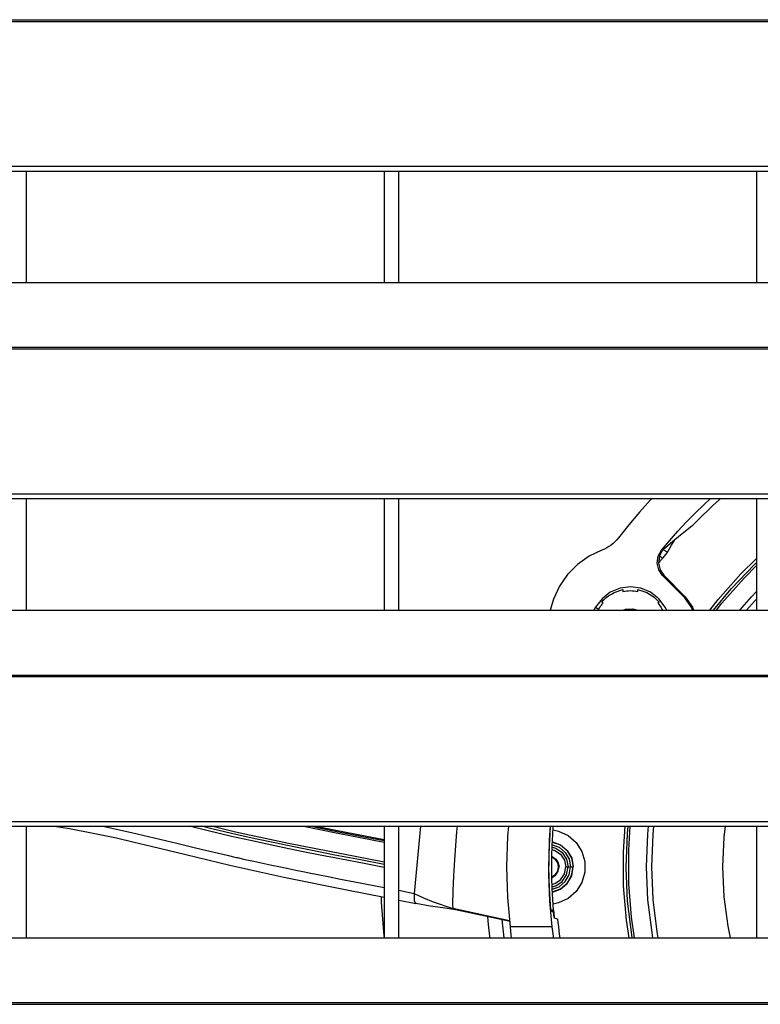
# Model space of a CAD drawing. Header units: millimetres. Extents: x 0 to 39025, y -31299 to 8400.
# Tile 276 of 373: x 6890 to 6989, y 6669 to 6801. Entities that reach past the tile are written whole.
import ezdxf

# ---------------------------------------------------------------- set-up
doc = ezdxf.new("R2010")
doc.units = ezdxf.units.MM

# ---------------------------------------------------------------- blocks, each defined once
blk = doc.blocks.new('*U53')
at = {"lineweight": 25}
for points in [[(16.21, 788.6), (16.21, 788.6), (1133.33, 788.6), (1133.33, 788.6)], [(16.21, 788.38), (16.21, 788.38), (1133.33, 788.38), (1133.33, 788.38)], [(7.21, 768.95), (7.21, 768.95), (1142.79, 768.95), (1142.79, 768.95)], [(7.21, 768.29), (7.21, 768.29), (1142.79, 768.29), (1142.79, 768.29)], [(287, 753.34), (287, 753.34), (287, 768.29), (287, 768.29)], [(335, 768.29), (335, 768.29), (335, 753.34), (335, 753.34)], [(336.99, 753.34), (336.99, 753.34), (336.99, 768.29), (336.99, 768.29)], [(385, 768.29), (385, 768.29), (385, 753.34), (385, 753.34)], [(247, 753.34), (247, 753.34), (818, 753.34), (818, 753.34)], [(16.21, 744.63), (16.21, 744.63), (1133.33, 744.63), (1133.33, 744.63)], [(16.21, 744.41), (16.21, 744.41), (1133.33, 744.41), (1133.33, 744.41)], [(7.21, 724.98), (7.21, 724.98), (1142.79, 724.98), (1142.79, 724.98)], [(7.21, 724.33), (7.21, 724.33), (1142.79, 724.33), (1142.79, 724.33)], [(287, 709.36), (287, 709.36), (287, 724.33), (287, 724.33)], [(335, 724.33), (335, 724.33), (335, 709.36), (335, 709.36)], [(336.99, 709.36), (336.99, 709.36), (336.99, 724.33), (336.99, 724.33)], [(385, 724.33), (385, 724.33), (385, 709.36), (385, 709.36)], [(371.96, 716.59), (371.96, 716.59), (371.84, 715.65), (371.84, 715.65)], [(372.39, 716.34), (372.39, 716.34), (371.96, 716.59), (371.96, 716.59)], [(373.03, 717.13), (373.03, 717.13), (372.46, 717.46), (372.46, 717.46)], [(371.84, 715.65), (371.84, 715.65), (371.86, 715.68), (371.86, 715.68)], [(375.36, 711.03), (375.36, 711.03), (372.39, 714.01), (372.39, 714.01)], [(375.43, 711.14), (375.43, 711.14), (372.57, 714.03), (372.57, 714.03)], [(363.4, 709.77), (363.4, 709.77), (363.18, 709.36), (363.18, 709.36)], [(363.4, 709.77), (363.4, 709.77), (363.83, 709.51), (363.83, 709.51)], [(247, 709.36), (247, 709.36), (818, 709.36), (818, 709.36)], [(16.21, 700.65), (16.21, 700.65), (1133.33, 700.65), (1133.33, 700.65)], [(16.21, 700.43), (16.21, 700.43), (1133.33, 700.43), (1133.33, 700.43)], [(7.21, 681), (7.21, 681), (1142.79, 681), (1142.79, 681)], [(7.21, 680.35), (7.21, 680.35), (1142.79, 680.35), (1142.79, 680.35)], [(287, 665.39), (287, 665.39), (287, 680.35), (287, 680.35)], [(335, 680.35), (335, 680.35), (335, 665.39), (335, 665.39)], [(336.99, 665.39), (336.99, 665.39), (336.99, 680.35), (336.99, 680.35)], [(339.87, 680.35), (339.87, 680.35), (339.04, 671.35), (339.04, 671.35)], [(385, 680.35), (385, 680.35), (385, 665.39), (385, 665.39)], [(358.42, 674.89), (358.42, 674.89), (358.5, 674.89), (358.5, 674.89)], [(359.72, 674.89), (359.72, 674.89), (360.03, 674.89), (360.03, 674.89)], [(360.38, 674.89), (360.38, 674.89), (360.4, 674.89), (360.4, 674.89)], [(336.99, 671.76), (336.99, 671.76), (339.04, 671.35), (339.04, 671.35)], [(336.99, 670.45), (336.99, 670.45), (339.27, 670), (339.27, 670)], [(344.2, 669.25), (344.2, 669.25), (351.92, 667.61), (351.92, 667.61)], [(351.85, 667.68), (351.85, 667.68), (344.23, 669.3), (344.23, 669.3)], [(344.23, 669.3), (344.23, 669.3), (344.29, 669.24), (344.29, 669.24)], [(357.75, 669.11), (357.75, 669.11), (357.34, 669.11), (357.34, 669.11)], [(357.77, 668.85), (357.77, 668.85), (357.72, 668.85), (357.72, 668.85)], [(351.11, 665.39), (351.11, 665.39), (350.84, 667.79), (350.84, 667.79)], [(351.85, 667.68), (351.85, 667.68), (351.86, 667.64), (351.86, 667.64)], [(357.84, 668.11), (357.84, 668.11), (357.79, 668.11), (357.79, 668.11)], [(357.53, 666.85), (357.53, 666.85), (351.95, 666.85), (351.95, 666.85)], [(247, 665.39), (247, 665.39), (818, 665.39), (818, 665.39)], [(16.21, 656.68), (16.21, 656.68), (1133.33, 656.68), (1133.33, 656.68)], [(16.21, 656.46), (16.21, 656.46), (1133.33, 656.46), (1133.33, 656.46)]]:
    blk.add_open_spline(points, degree=3, dxfattribs=at)
for points, knots in [([(370.92, 724.33), (370.92, 724.33), (370.78, 724.18), (370.78, 724.18), (370.78, 724.18), (369.29, 722.52), (369.29, 722.52), (369.29, 722.52), (367.85, 720.81), (367.85, 720.81), (367.85, 720.81), (366.47, 719.06), (366.47, 719.06)], [0, 0, 0, 0, 1, 1, 1, 2, 2, 2, 3, 3, 3, 4, 4, 4, 4]), ([(372.23, 717.39), (372.23, 717.39), (373.32, 718.68), (373.32, 718.68), (373.32, 718.68), (374.43, 719.94), (374.43, 719.94), (374.43, 719.94), (375.57, 721.17), (375.57, 721.17), (375.57, 721.17), (376.75, 722.37), (376.75, 722.37), (376.75, 722.37), (377.96, 723.54), (377.96, 723.54), (377.96, 723.54), (378.81, 724.33), (378.81, 724.33)], [0, 0, 0, 0, 1, 1, 1, 2, 2, 2, 3, 3, 3, 4, 4, 4, 5, 5, 5, 6, 6, 6, 6]), ([(380.17, 724.33), (380.17, 724.33), (379.93, 724.11), (379.93, 724.11), (379.93, 724.11), (379.19, 723.43), (379.19, 723.43), (379.19, 723.43), (378.46, 722.75), (378.46, 722.75), (378.46, 722.75), (377.74, 722.06), (377.74, 722.06), (377.74, 722.06), (377.03, 721.35), (377.03, 721.35), (377.03, 721.35), (376.33, 720.63), (376.33, 720.63)], [0, 0, 0, 0, 1, 1, 1, 2, 2, 2, 3, 3, 3, 4, 4, 4, 5, 5, 5, 6, 6, 6, 6]), ([(376.33, 720.63), (376.33, 720.63), (375.02, 719.6), (375.02, 719.6), (375.02, 719.6), (374.02, 718.79), (374.02, 718.79)], [0, 0, 0, 0, 1, 1, 1, 2, 2, 2, 2]), ([(366.47, 719.06), (366.47, 719.06), (366.25, 718.79), (366.25, 718.79), (366.25, 718.79), (366, 718.54), (366, 718.54), (366, 718.54), (365.75, 718.3), (365.75, 718.3), (365.75, 718.3), (365.47, 718.08), (365.47, 718.08), (365.47, 718.08), (365.18, 717.89), (365.18, 717.89), (365.18, 717.89), (364.89, 717.71), (364.89, 717.71), (364.89, 717.71), (364.57, 717.55), (364.57, 717.55), (364.57, 717.55), (364.24, 717.42), (364.24, 717.42)], [0, 0, 0, 0, 1, 1, 1, 2, 2, 2, 3, 3, 3, 4, 4, 4, 5, 5, 5, 6, 6, 6, 7, 7, 7, 8, 8, 8, 8]), ([(374.02, 718.79), (374.02, 718.79), (373.14, 718.05), (373.14, 718.05), (373.14, 718.05), (372.46, 717.46), (372.46, 717.46)], [0, 0, 0, 0, 1, 1, 1, 2, 2, 2, 2]), ([(373.03, 717.13), (373.03, 717.13), (373.57, 718.06), (373.57, 718.06), (373.57, 718.06), (374.02, 718.79), (374.02, 718.79)], [0, 0, 0, 0, 1, 1, 1, 2, 2, 2, 2]), ([(364.24, 717.42), (364.24, 717.42), (362.53, 716.6), (362.53, 716.6), (362.53, 716.6), (360.98, 715.5), (360.98, 715.5), (360.98, 715.5), (359.64, 714.14), (359.64, 714.14), (359.64, 714.14), (358.55, 712.58), (358.55, 712.58), (358.55, 712.58), (357.74, 710.85), (357.74, 710.85), (357.74, 710.85), (357.31, 709.36), (357.31, 709.36)], [0, 0, 0, 0, 1, 1, 1, 2, 2, 2, 3, 3, 3, 4, 4, 4, 5, 5, 5, 6, 6, 6, 6]), ([(372.39, 714.01), (372.39, 714.01), (371.87, 714.78), (371.87, 714.78), (371.87, 714.78), (371.66, 715.67), (371.66, 715.67), (371.66, 715.67), (371.79, 716.59), (371.79, 716.59), (371.79, 716.59), (372.23, 717.39), (372.23, 717.39)], [0, 0, 0, 0, 1, 1, 1, 2, 2, 2, 3, 3, 3, 4, 4, 4, 4]), ([(371.86, 715.68), (371.86, 715.68), (371.93, 715.76), (371.93, 715.76), (371.93, 715.76), (372, 715.84), (372, 715.84), (372, 715.84), (372.06, 715.93), (372.06, 715.93), (372.06, 715.93), (372.12, 716.01), (372.12, 716.01), (372.12, 716.01), (372.19, 716.09), (372.19, 716.09), (372.19, 716.09), (372.26, 716.18), (372.26, 716.18), (372.26, 716.18), (372.32, 716.26), (372.32, 716.26), (372.32, 716.26), (372.39, 716.34), (372.39, 716.34)], [0, 0, 0, 0, 1, 1, 1, 2, 2, 2, 3, 3, 3, 4, 4, 4, 5, 5, 5, 6, 6, 6, 7, 7, 7, 8, 8, 8, 8]), ([(372.42, 717.4), (372.42, 717.4), (372.31, 717.26), (372.31, 717.26), (372.31, 717.26), (372.17, 717.04), (372.17, 717.04), (372.17, 717.04), (372.05, 716.83), (372.05, 716.83), (372.05, 716.83), (371.96, 716.59), (371.96, 716.59)], [0, 0, 0, 0, 1, 1, 1, 2, 2, 2, 3, 3, 3, 4, 4, 4, 4]), ([(372.42, 717.4), (372.42, 717.4), (372.31, 717.4), (372.31, 717.4), (372.31, 717.4), (372.23, 717.39), (372.23, 717.39)], [0, 0, 0, 0, 1, 1, 1, 2, 2, 2, 2]), ([(373.03, 717.13), (373.03, 717.13), (372.96, 717.05), (372.96, 717.05), (372.96, 717.05), (372.79, 716.84), (372.79, 716.84), (372.79, 716.84), (372.6, 716.6), (372.6, 716.6), (372.6, 716.6), (372.39, 716.34), (372.39, 716.34)], [0, 0, 0, 0, 1, 1, 1, 2, 2, 2, 3, 3, 3, 4, 4, 4, 4]), ([(372.42, 717.4), (372.42, 717.4), (372.46, 717.45), (372.46, 717.45), (372.46, 717.45), (372.46, 717.46), (372.46, 717.46)], [0, 0, 0, 0, 1, 1, 1, 2, 2, 2, 2]), ([(378.73, 709.36), (378.73, 709.36), (379.86, 710.8), (379.86, 710.8), (379.86, 710.8), (382.91, 714.24), (382.91, 714.24), (382.91, 714.24), (385, 716.31), (385, 716.31)], [0, 0, 0, 0, 1, 1, 1, 2, 2, 2, 3, 3, 3, 3]), ([(371.84, 715.65), (371.84, 715.65), (372.05, 714.77), (372.05, 714.77), (372.05, 714.77), (372.57, 714.03), (372.57, 714.03)], [0, 0, 0, 0, 1, 1, 1, 2, 2, 2, 2]), ([(379.23, 709.36), (379.23, 709.36), (381.59, 712.23), (381.59, 712.23), (381.59, 712.23), (384.73, 715.5), (384.73, 715.5), (384.73, 715.5), (385, 715.77), (385, 715.77)], [0, 0, 0, 0, 1, 1, 1, 2, 2, 2, 3, 3, 3, 3]), ([(379.61, 709.36), (379.61, 709.36), (380.35, 710.3), (380.35, 710.3), (380.35, 710.3), (383.33, 713.67), (383.33, 713.67), (383.33, 713.67), (385, 715.35), (385, 715.35)], [0, 0, 0, 0, 1, 1, 1, 2, 2, 2, 3, 3, 3, 3]), ([(372.57, 714.03), (372.57, 714.03), (372.47, 714.02), (372.47, 714.02), (372.47, 714.02), (372.39, 714.01), (372.39, 714.01)], [0, 0, 0, 0, 1, 1, 1, 2, 2, 2, 2]), ([(372.96, 709.36), (372.96, 709.36), (372.75, 709.77), (372.75, 709.77), (372.75, 709.77), (371.89, 710.89), (371.89, 710.89), (371.89, 710.89), (370.77, 711.75), (370.77, 711.75), (370.77, 711.75), (369.47, 712.29), (369.47, 712.29), (369.47, 712.29), (368.07, 712.48), (368.07, 712.48), (368.07, 712.48), (366.68, 712.29), (366.68, 712.29), (366.68, 712.29), (365.37, 711.75), (365.37, 711.75), (365.37, 711.75), (364.26, 710.89), (364.26, 710.89), (364.26, 710.89), (363.4, 709.77), (363.4, 709.77)], [0, 0, 0, 0, 1, 1, 1, 2, 2, 2, 3, 3, 3, 4, 4, 4, 5, 5, 5, 6, 6, 6, 7, 7, 7, 8, 8, 8, 9, 9, 9, 9]), ([(364.22, 710.45), (364.22, 710.45), (364.51, 710.75), (364.51, 710.75), (364.51, 710.75), (364.82, 711.04), (364.82, 711.04), (364.82, 711.04), (365.15, 711.28), (365.15, 711.28), (365.15, 711.28), (365.51, 711.51), (365.51, 711.51), (365.51, 711.51), (365.88, 711.71), (365.88, 711.71), (365.88, 711.71), (366.27, 711.87), (366.27, 711.87), (366.27, 711.87), (366.66, 712.01), (366.66, 712.01), (366.66, 712.01), (367.07, 712.11), (367.07, 712.11)], [0, 0, 0, 0, 1, 1, 1, 2, 2, 2, 3, 3, 3, 4, 4, 4, 5, 5, 5, 6, 6, 6, 7, 7, 7, 8, 8, 8, 8]), ([(367.07, 712.11), (367.07, 712.11), (367.07, 711.97), (367.07, 711.97), (367.07, 711.97), (367.07, 711.87), (367.07, 711.87)], [0, 0, 0, 0, 1, 1, 1, 2, 2, 2, 2]), ([(367.07, 711.87), (367.07, 711.87), (367.32, 711.92), (367.32, 711.92), (367.32, 711.92), (367.57, 711.95), (367.57, 711.95), (367.57, 711.95), (367.82, 711.97), (367.82, 711.97), (367.82, 711.97), (368.07, 711.98), (368.07, 711.98), (368.07, 711.98), (368.32, 711.97), (368.32, 711.97), (368.32, 711.97), (368.58, 711.95), (368.58, 711.95), (368.58, 711.95), (368.82, 711.92), (368.82, 711.92), (368.82, 711.92), (369.07, 711.87), (369.07, 711.87)], [0, 0, 0, 0, 1, 1, 1, 2, 2, 2, 3, 3, 3, 4, 4, 4, 5, 5, 5, 6, 6, 6, 7, 7, 7, 8, 8, 8, 8]), ([(369.07, 712.11), (369.07, 712.11), (369.48, 712.01), (369.48, 712.01), (369.48, 712.01), (369.88, 711.87), (369.88, 711.87), (369.88, 711.87), (370.26, 711.71), (370.26, 711.71), (370.26, 711.71), (370.64, 711.51), (370.64, 711.51), (370.64, 711.51), (370.99, 711.28), (370.99, 711.28), (370.99, 711.28), (371.32, 711.04), (371.32, 711.04), (371.32, 711.04), (371.64, 710.75), (371.64, 710.75), (371.64, 710.75), (371.93, 710.45), (371.93, 710.45)], [0, 0, 0, 0, 1, 1, 1, 2, 2, 2, 3, 3, 3, 4, 4, 4, 5, 5, 5, 6, 6, 6, 7, 7, 7, 8, 8, 8, 8]), ([(369.07, 711.87), (369.07, 711.87), (369.07, 712), (369.07, 712), (369.07, 712), (369.07, 712.11), (369.07, 712.11)], [0, 0, 0, 0, 1, 1, 1, 2, 2, 2, 2]), ([(375.36, 711.03), (375.36, 711.03), (375.41, 711.09), (375.41, 711.09), (375.41, 711.09), (375.43, 711.14), (375.43, 711.14)], [0, 0, 0, 0, 1, 1, 1, 2, 2, 2, 2]), ([(376.41, 709.36), (376.41, 709.36), (376.33, 709.66), (376.33, 709.66), (376.33, 709.66), (375.36, 711.03), (375.36, 711.03)], [0, 0, 0, 0, 1, 1, 1, 2, 2, 2, 2]), ([(375.43, 711.14), (375.43, 711.14), (376.41, 709.77), (376.41, 709.77), (376.41, 709.77), (376.52, 709.36), (376.52, 709.36)], [0, 0, 0, 0, 1, 1, 1, 2, 2, 2, 2]), ([(382.76, 709.36), (382.76, 709.36), (384.32, 711.14), (384.32, 711.14), (384.32, 711.14), (385, 711.87), (385, 711.87)], [0, 0, 0, 0, 1, 1, 1, 2, 2, 2, 2]), ([(363.83, 709.51), (363.83, 709.51), (363.89, 709.62), (363.89, 709.62), (363.89, 709.62), (363.96, 709.73), (363.96, 709.73), (363.96, 709.73), (364.03, 709.84), (364.03, 709.84), (364.03, 709.84), (364.1, 709.94), (364.1, 709.94), (364.1, 709.94), (364.18, 710.04), (364.18, 710.04), (364.18, 710.04), (364.26, 710.14), (364.26, 710.14), (364.26, 710.14), (364.34, 710.23), (364.34, 710.23), (364.34, 710.23), (364.42, 710.33), (364.42, 710.33)], [0, 0, 0, 0, 1, 1, 1, 2, 2, 2, 3, 3, 3, 4, 4, 4, 5, 5, 5, 6, 6, 6, 7, 7, 7, 8, 8, 8, 8]), ([(364.42, 710.33), (364.42, 710.33), (364.31, 710.4), (364.31, 710.4), (364.31, 710.4), (364.22, 710.45), (364.22, 710.45)], [0, 0, 0, 0, 1, 1, 1, 2, 2, 2, 2]), ([(371.93, 710.45), (371.93, 710.45), (371.81, 710.38), (371.81, 710.38), (371.81, 710.38), (371.73, 710.33), (371.73, 710.33)], [0, 0, 0, 0, 1, 1, 1, 2, 2, 2, 2]), ([(371.73, 710.33), (371.73, 710.33), (371.89, 710.14), (371.89, 710.14), (371.89, 710.14), (372.04, 709.94), (372.04, 709.94), (372.04, 709.94), (372.19, 709.73), (372.19, 709.73), (372.19, 709.73), (372.31, 709.51), (372.31, 709.51), (372.31, 709.51), (372.4, 709.36), (372.4, 709.36)], [0, 0, 0, 0, 1, 1, 1, 2, 2, 2, 3, 3, 3, 4, 4, 4, 5, 5, 5, 5]), ([(383.67, 709.36), (383.67, 709.36), (384.83, 710.67), (384.83, 710.67), (384.83, 710.67), (385, 710.85), (385, 710.85)], [0, 0, 0, 0, 1, 1, 1, 2, 2, 2, 2]), ([(363.74, 709.36), (363.74, 709.36), (363.77, 709.4), (363.77, 709.4), (363.77, 709.4), (363.83, 709.51), (363.83, 709.51)], [0, 0, 0, 0, 1, 1, 1, 2, 2, 2, 2]), ([(367.09, 709.36), (367.09, 709.36), (367.43, 709.48), (367.43, 709.48), (367.43, 709.48), (368.4, 709.55), (368.4, 709.55), (368.4, 709.55), (369.06, 709.36), (369.06, 709.36)], [0, 0, 0, 0, 1, 1, 1, 2, 2, 2, 3, 3, 3, 3]), ([(290.74, 680.35), (290.74, 680.35), (292.76, 680.05), (292.76, 680.05), (292.76, 680.05), (296.18, 679.4), (296.18, 679.4), (296.18, 679.4), (299.08, 678.78), (299.08, 678.78), (299.08, 678.78), (301.46, 678.24), (301.46, 678.24), (301.46, 678.24), (303.71, 677.7), (303.71, 677.7), (303.71, 677.7), (308.36, 676.56), (308.36, 676.56), (308.36, 676.56), (314.3, 675.12), (314.3, 675.12), (314.3, 675.12), (321.53, 673.53), (321.53, 673.53), (321.53, 673.53), (330.01, 671.81), (330.01, 671.81), (330.01, 671.81), (335, 670.84), (335, 670.84)], [0, 0, 0, 0, 1, 1, 1, 2, 2, 2, 3, 3, 3, 4, 4, 4, 5, 5, 5, 6, 6, 6, 7, 7, 7, 8, 8, 8, 9, 9, 9, 10, 10, 10, 10]), ([(297.24, 680.35), (297.24, 680.35), (301.09, 679.53), (301.09, 679.53), (301.09, 679.53), (307.18, 678.07), (307.18, 678.07), (307.18, 678.07), (308.25, 677.82), (308.25, 677.82), (308.25, 677.82), (309.34, 677.55), (309.34, 677.55), (309.34, 677.55), (310.46, 677.28), (310.46, 677.28), (310.46, 677.28), (311.59, 677.01), (311.59, 677.01), (311.59, 677.01), (312.76, 676.73), (312.76, 676.73), (312.76, 676.73), (313.94, 676.46), (313.94, 676.46), (313.94, 676.46), (315.16, 676.17), (315.16, 676.17), (315.16, 676.17), (315.3, 676.14), (315.3, 676.14), (315.3, 676.14), (316.32, 675.91), (316.32, 675.91), (316.32, 675.91), (317.51, 675.65), (317.51, 675.65), (317.51, 675.65), (319.14, 675.29), (319.14, 675.29), (319.14, 675.29), (319.94, 675.12), (319.94, 675.12), (319.94, 675.12), (320.87, 674.93), (320.87, 674.93), (320.87, 674.93), (321.93, 674.71), (321.93, 674.71), (321.93, 674.71), (323.13, 674.46), (323.13, 674.46), (323.13, 674.46), (324.08, 674.27), (324.08, 674.27), (324.08, 674.27), (324.96, 674.09), (324.96, 674.09), (324.96, 674.09), (326.09, 673.87), (326.09, 673.87), (326.09, 673.87), (327.48, 673.59), (327.48, 673.59), (327.48, 673.59), (329.15, 673.27), (329.15, 673.27), (329.15, 673.27), (331.09, 672.89), (331.09, 672.89), (331.09, 672.89), (335, 672.14), (335, 672.14)], [0, 0, 0, 0, 1, 1, 1, 2, 2, 2, 3, 3, 3, 4, 4, 4, 5, 5, 5, 6, 6, 6, 7, 7, 7, 8, 8, 8, 9, 9, 9, 10, 10, 10, 11, 11, 11, 12, 12, 12, 13, 13, 13, 14, 14, 14, 15, 15, 15, 16, 16, 16, 17, 17, 17, 18, 18, 18, 19, 19, 19, 20, 20, 20, 21, 21, 21, 22, 22, 22, 23, 23, 23, 24, 24, 24, 24]), ([(335, 674.83), (335, 674.83), (332.32, 675.34), (332.32, 675.34), (332.32, 675.34), (329.04, 675.97), (329.04, 675.97), (329.04, 675.97), (326.43, 676.49), (326.43, 676.49), (326.43, 676.49), (323.91, 676.98), (323.91, 676.98), (323.91, 676.98), (321.57, 677.46), (321.57, 677.46), (321.57, 677.46), (319.32, 677.93), (319.32, 677.93), (319.32, 677.93), (317.06, 678.42), (317.06, 678.42), (317.06, 678.42), (314.51, 679), (314.51, 679), (314.51, 679), (311.22, 679.78), (311.22, 679.78), (311.22, 679.78), (308.84, 680.35), (308.84, 680.35)], [0, 0, 0, 0, 1, 1, 1, 2, 2, 2, 3, 3, 3, 4, 4, 4, 5, 5, 5, 6, 6, 6, 7, 7, 7, 8, 8, 8, 9, 9, 9, 10, 10, 10, 10]), ([(335, 675.22), (335, 675.22), (331.82, 675.83), (331.82, 675.83), (331.82, 675.83), (328.4, 676.49), (328.4, 676.49), (328.4, 676.49), (325.57, 677.04), (325.57, 677.04), (325.57, 677.04), (322.87, 677.58), (322.87, 677.58), (322.87, 677.58), (320.35, 678.11), (320.35, 678.11), (320.35, 678.11), (317.9, 678.63), (317.9, 678.63), (317.9, 678.63), (315.28, 679.22), (315.28, 679.22), (315.28, 679.22), (311.85, 680.02), (311.85, 680.02), (311.85, 680.02), (310.47, 680.35), (310.47, 680.35)], [0, 0, 0, 0, 1, 1, 1, 2, 2, 2, 3, 3, 3, 4, 4, 4, 5, 5, 5, 6, 6, 6, 7, 7, 7, 8, 8, 8, 9, 9, 9, 9]), ([(335, 675.53), (335, 675.53), (329.3, 676.63), (329.3, 676.63), (329.3, 676.63), (322.17, 678.04), (322.17, 678.04), (322.17, 678.04), (315.04, 679.58), (315.04, 679.58), (315.04, 679.58), (311.83, 680.35), (311.83, 680.35)], [0, 0, 0, 0, 1, 1, 1, 2, 2, 2, 3, 3, 3, 4, 4, 4, 4]), ([(324.2, 680.35), (324.2, 680.35), (328.56, 679.47), (328.56, 679.47), (328.56, 679.47), (335, 678.23), (335, 678.23)], [0, 0, 0, 0, 1, 1, 1, 2, 2, 2, 2]), ([(325.16, 680.35), (325.16, 680.35), (328.44, 679.7), (328.44, 679.7), (328.44, 679.7), (332.34, 678.95), (332.34, 678.95), (332.34, 678.95), (335, 678.44), (335, 678.44)], [0, 0, 0, 0, 1, 1, 1, 2, 2, 2, 3, 3, 3, 3]), ([(325.85, 680.35), (325.85, 680.35), (328.53, 679.83), (328.53, 679.83), (328.53, 679.83), (332.48, 679.06), (332.48, 679.06), (332.48, 679.06), (335, 678.58), (335, 678.58)], [0, 0, 0, 0, 1, 1, 1, 2, 2, 2, 3, 3, 3, 3]), ([(344.8, 680.35), (344.8, 680.35), (344.74, 679.63), (344.74, 679.63), (344.74, 679.63), (344.47, 675.83), (344.47, 675.83), (344.47, 675.83), (344.34, 673.72), (344.34, 673.72), (344.34, 673.72), (344.23, 671.7), (344.23, 671.7), (344.23, 671.7), (344.18, 669.85), (344.18, 669.85), (344.18, 669.85), (344.23, 669.3), (344.23, 669.3)], [0, 0, 0, 0, 1, 1, 1, 2, 2, 2, 3, 3, 3, 4, 4, 4, 5, 5, 5, 6, 6, 6, 6]), ([(351.95, 666.85), (351.95, 666.85), (351.61, 670.77), (351.61, 670.77), (351.61, 670.77), (351.5, 674.89), (351.5, 674.89), (351.5, 674.89), (351.61, 679.01), (351.61, 679.01), (351.61, 679.01), (351.73, 680.35), (351.73, 680.35)], [0, 0, 0, 0, 1, 1, 1, 2, 2, 2, 3, 3, 3, 4, 4, 4, 4]), ([(357.31, 680.35), (357.31, 680.35), (357.16, 678.52), (357.16, 678.52), (357.16, 678.52), (357.07, 673.89), (357.07, 673.89), (357.07, 673.89), (357.22, 670.28), (357.22, 670.28), (357.22, 670.28), (357.53, 666.85), (357.53, 666.85)], [0, 0, 0, 0, 1, 1, 1, 2, 2, 2, 3, 3, 3, 4, 4, 4, 4]), ([(357.31, 680.35), (357.31, 680.35), (357.23, 679.22), (357.23, 679.22), (357.23, 679.22), (357.15, 677.78), (357.15, 677.78), (357.15, 677.78), (357.11, 676.34), (357.11, 676.34), (357.11, 676.34), (357.09, 674.89), (357.09, 674.89), (357.09, 674.89), (357.11, 673.44), (357.11, 673.44), (357.11, 673.44), (357.15, 672), (357.15, 672), (357.15, 672), (357.23, 670.55), (357.23, 670.55), (357.23, 670.55), (357.34, 669.11), (357.34, 669.11)], [0, 0, 0, 0, 1, 1, 1, 2, 2, 2, 3, 3, 3, 4, 4, 4, 5, 5, 5, 6, 6, 6, 7, 7, 7, 8, 8, 8, 8]), ([(357.75, 669.11), (357.75, 669.11), (357.64, 670.55), (357.64, 670.55), (357.64, 670.55), (357.56, 672), (357.56, 672), (357.56, 672), (357.51, 673.44), (357.51, 673.44), (357.51, 673.44), (357.5, 674.89), (357.5, 674.89), (357.5, 674.89), (357.51, 676.34), (357.51, 676.34), (357.51, 676.34), (357.56, 677.78), (357.56, 677.78), (357.56, 677.78), (357.64, 679.22), (357.64, 679.22), (357.64, 679.22), (357.72, 680.35), (357.72, 680.35)], [0, 0, 0, 0, 1, 1, 1, 2, 2, 2, 3, 3, 3, 4, 4, 4, 5, 5, 5, 6, 6, 6, 7, 7, 7, 8, 8, 8, 8]), ([(357.68, 679.87), (357.68, 679.87), (358.41, 679.71), (358.41, 679.71), (358.41, 679.71), (359.7, 679.12), (359.7, 679.12), (359.7, 679.12), (360.78, 678.18), (360.78, 678.18), (360.78, 678.18), (361.55, 676.97), (361.55, 676.97), (361.55, 676.97), (361.95, 675.61), (361.95, 675.61), (361.95, 675.61), (361.95, 674.17), (361.95, 674.17), (361.95, 674.17), (361.55, 672.8), (361.55, 672.8), (361.55, 672.8), (360.78, 671.6), (360.78, 671.6), (360.78, 671.6), (359.7, 670.66), (359.7, 670.66), (359.7, 670.66), (358.41, 670.07), (358.41, 670.07), (358.41, 670.07), (357.68, 669.91), (357.68, 669.91)], [0, 0, 0, 0, 1, 1, 1, 2, 2, 2, 3, 3, 3, 4, 4, 4, 5, 5, 5, 6, 6, 6, 7, 7, 7, 8, 8, 8, 9, 9, 9, 10, 10, 10, 11, 11, 11, 11]), ([(367.9, 665.39), (367.9, 665.39), (367.55, 667.75), (367.55, 667.75), (367.55, 667.75), (367.16, 672.34), (367.16, 672.34), (367.16, 672.34), (367.14, 676.94), (367.14, 676.94), (367.14, 676.94), (367.36, 680.35), (367.36, 680.35)], [0, 0, 0, 0, 1, 1, 1, 2, 2, 2, 3, 3, 3, 4, 4, 4, 4]), ([(368.3, 665.39), (368.3, 665.39), (368.24, 665.79), (368.24, 665.79), (368.24, 665.79), (367.69, 670.3), (367.69, 670.3), (367.69, 670.3), (367.5, 674.84), (367.5, 674.84), (367.5, 674.84), (367.68, 679.38), (367.68, 679.38), (367.68, 679.38), (367.76, 680.35), (367.76, 680.35)], [0, 0, 0, 0, 1, 1, 1, 2, 2, 2, 3, 3, 3, 4, 4, 4, 5, 5, 5, 5]), ([(368.6, 665.39), (368.6, 665.39), (368.2, 668.14), (368.2, 668.14), (368.2, 668.14), (367.84, 672.63), (367.84, 672.63), (367.84, 672.63), (367.84, 677.14), (367.84, 677.14), (367.84, 677.14), (368.06, 680.35), (368.06, 680.35)], [0, 0, 0, 0, 1, 1, 1, 2, 2, 2, 3, 3, 3, 4, 4, 4, 4]), ([(371.09, 665.39), (371.09, 665.39), (370.97, 666.08), (370.97, 666.08), (370.97, 666.08), (370.43, 670.47), (370.43, 670.47), (370.43, 670.47), (370.25, 674.89), (370.25, 674.89), (370.25, 674.89), (370.43, 679.31), (370.43, 679.31), (370.43, 679.31), (370.52, 680.35), (370.52, 680.35)], [0, 0, 0, 0, 1, 1, 1, 2, 2, 2, 3, 3, 3, 4, 4, 4, 5, 5, 5, 5]), ([(371.79, 665.39), (371.79, 665.39), (371.66, 666.2), (371.66, 666.2), (371.66, 666.2), (371.12, 670.53), (371.12, 670.53), (371.12, 670.53), (370.94, 674.89), (370.94, 674.89), (370.94, 674.89), (371.12, 679.25), (371.12, 679.25), (371.12, 679.25), (371.22, 680.35), (371.22, 680.35)], [0, 0, 0, 0, 1, 1, 1, 2, 2, 2, 3, 3, 3, 4, 4, 4, 5, 5, 5, 5]), ([(381.53, 665.39), (381.53, 665.39), (381.21, 666.94), (381.21, 666.94), (381.21, 666.94), (380.66, 670.9), (380.66, 670.9), (380.66, 670.9), (380.48, 674.89), (380.48, 674.89), (380.48, 674.89), (380.66, 678.88), (380.66, 678.88), (380.66, 678.88), (380.82, 680.35), (380.82, 680.35)], [0, 0, 0, 0, 1, 1, 1, 2, 2, 2, 3, 3, 3, 4, 4, 4, 5, 5, 5, 5]), ([(357.58, 678.26), (357.58, 678.26), (357.59, 678.25), (357.59, 678.25), (357.59, 678.25), (358.7, 677.85), (358.7, 677.85), (358.7, 677.85), (359.6, 677.09), (359.6, 677.09), (359.6, 677.09), (360.19, 676.06), (360.19, 676.06), (360.19, 676.06), (360.4, 674.89), (360.4, 674.89)], [0, 0, 0, 0, 1, 1, 1, 2, 2, 2, 3, 3, 3, 4, 4, 4, 5, 5, 5, 5]), ([(357.58, 678.24), (357.58, 678.24), (357.58, 678.24), (357.58, 678.24), (357.58, 678.24), (358.69, 677.84), (358.69, 677.84), (358.69, 677.84), (359.59, 677.07), (359.59, 677.07), (359.59, 677.07), (360.18, 676.05), (360.18, 676.05), (360.18, 676.05), (360.38, 674.89), (360.38, 674.89)], [0, 0, 0, 0, 1, 1, 1, 2, 2, 2, 3, 3, 3, 4, 4, 4, 5, 5, 5, 5]), ([(357.54, 677.24), (357.54, 677.24), (357.91, 677.12), (357.91, 677.12), (357.91, 677.12), (358.7, 676.59), (358.7, 676.59), (358.7, 676.59), (359.21, 675.81), (359.21, 675.81), (359.21, 675.81), (359.4, 674.89), (359.4, 674.89)], [0, 0, 0, 0, 1, 1, 1, 2, 2, 2, 3, 3, 3, 4, 4, 4, 4]), ([(357.55, 677.56), (357.55, 677.56), (358.04, 677.41), (358.04, 677.41), (358.04, 677.41), (358.92, 676.82), (358.92, 676.82), (358.92, 676.82), (359.51, 675.93), (359.51, 675.93), (359.51, 675.93), (359.72, 674.89), (359.72, 674.89)], [0, 0, 0, 0, 1, 1, 1, 2, 2, 2, 3, 3, 3, 4, 4, 4, 4]), ([(357.57, 677.88), (357.57, 677.88), (358.51, 677.53), (358.51, 677.53), (358.51, 677.53), (359.33, 676.85), (359.33, 676.85), (359.33, 676.85), (359.85, 675.93), (359.85, 675.93), (359.85, 675.93), (360.03, 674.89), (360.03, 674.89)], [0, 0, 0, 0, 1, 1, 1, 2, 2, 2, 3, 3, 3, 4, 4, 4, 4]), ([(357.51, 676.3), (357.51, 676.3), (357.57, 676.28), (357.57, 676.28), (357.57, 676.28), (358.06, 675.95), (358.06, 675.95), (358.06, 675.95), (358.39, 675.46), (358.39, 675.46), (358.39, 675.46), (358.5, 674.89), (358.5, 674.89)], [0, 0, 0, 0, 1, 1, 1, 2, 2, 2, 3, 3, 3, 4, 4, 4, 4]), ([(358.42, 674.89), (358.42, 674.89), (358.31, 675.44), (358.31, 675.44), (358.31, 675.44), (358, 675.9), (358, 675.9), (358, 675.9), (357.54, 676.2), (357.54, 676.2), (357.54, 676.2), (357.51, 676.22), (357.51, 676.22)], [0, 0, 0, 0, 1, 1, 1, 2, 2, 2, 3, 3, 3, 4, 4, 4, 4]), ([(357.51, 673.47), (357.51, 673.47), (357.57, 673.49), (357.57, 673.49), (357.57, 673.49), (358.06, 673.82), (358.06, 673.82), (358.06, 673.82), (358.39, 674.31), (358.39, 674.31), (358.39, 674.31), (358.5, 674.89), (358.5, 674.89)], [0, 0, 0, 0, 1, 1, 1, 2, 2, 2, 3, 3, 3, 4, 4, 4, 4]), ([(357.51, 673.56), (357.51, 673.56), (357.54, 673.57), (357.54, 673.57), (357.54, 673.57), (358, 673.88), (358, 673.88), (358, 673.88), (358.31, 674.34), (358.31, 674.34), (358.31, 674.34), (358.42, 674.89), (358.42, 674.89)], [0, 0, 0, 0, 1, 1, 1, 2, 2, 2, 3, 3, 3, 4, 4, 4, 4]), ([(357.54, 672.54), (357.54, 672.54), (357.91, 672.66), (357.91, 672.66), (357.91, 672.66), (358.7, 673.18), (358.7, 673.18), (358.7, 673.18), (359.21, 673.97), (359.21, 673.97), (359.21, 673.97), (359.4, 674.89), (359.4, 674.89)], [0, 0, 0, 0, 1, 1, 1, 2, 2, 2, 3, 3, 3, 4, 4, 4, 4]), ([(357.55, 672.21), (357.55, 672.21), (358.04, 672.36), (358.04, 672.36), (358.04, 672.36), (358.92, 672.95), (358.92, 672.95), (358.92, 672.95), (359.51, 673.84), (359.51, 673.84), (359.51, 673.84), (359.72, 674.89), (359.72, 674.89)], [0, 0, 0, 0, 1, 1, 1, 2, 2, 2, 3, 3, 3, 4, 4, 4, 4]), ([(357.57, 671.89), (357.57, 671.89), (358.51, 672.24), (358.51, 672.24), (358.51, 672.24), (359.33, 672.93), (359.33, 672.93), (359.33, 672.93), (359.85, 673.85), (359.85, 673.85), (359.85, 673.85), (360.03, 674.89), (360.03, 674.89)], [0, 0, 0, 0, 1, 1, 1, 2, 2, 2, 3, 3, 3, 4, 4, 4, 4]), ([(357.58, 671.52), (357.58, 671.52), (357.59, 671.52), (357.59, 671.52), (357.59, 671.52), (358.7, 671.93), (358.7, 671.93), (358.7, 671.93), (359.6, 672.69), (359.6, 672.69), (359.6, 672.69), (360.19, 673.72), (360.19, 673.72), (360.19, 673.72), (360.4, 674.89), (360.4, 674.89)], [0, 0, 0, 0, 1, 1, 1, 2, 2, 2, 3, 3, 3, 4, 4, 4, 5, 5, 5, 5]), ([(357.58, 671.54), (357.58, 671.54), (357.58, 671.54), (357.58, 671.54), (357.58, 671.54), (358.69, 671.94), (358.69, 671.94), (358.69, 671.94), (359.59, 672.7), (359.59, 672.7), (359.59, 672.7), (360.18, 673.73), (360.18, 673.73), (360.18, 673.73), (360.38, 674.89), (360.38, 674.89)], [0, 0, 0, 0, 1, 1, 1, 2, 2, 2, 3, 3, 3, 4, 4, 4, 5, 5, 5, 5]), ([(359.4, 674.89), (359.4, 674.89), (359.44, 674.89), (359.44, 674.89), (359.44, 674.89), (359.49, 674.89), (359.49, 674.89), (359.49, 674.89), (359.53, 674.89), (359.53, 674.89), (359.53, 674.89), (359.57, 674.89), (359.57, 674.89), (359.57, 674.89), (359.61, 674.89), (359.61, 674.89), (359.61, 674.89), (359.65, 674.89), (359.65, 674.89), (359.65, 674.89), (359.69, 674.89), (359.69, 674.89), (359.69, 674.89), (359.72, 674.89), (359.72, 674.89)], [0, 0, 0, 0, 1, 1, 1, 2, 2, 2, 3, 3, 3, 4, 4, 4, 5, 5, 5, 6, 6, 6, 7, 7, 7, 8, 8, 8, 8]), ([(360.03, 674.89), (360.03, 674.89), (360.1, 674.89), (360.1, 674.89), (360.1, 674.89), (360.17, 674.89), (360.17, 674.89), (360.17, 674.89), (360.23, 674.89), (360.23, 674.89), (360.23, 674.89), (360.28, 674.89), (360.28, 674.89), (360.28, 674.89), (360.32, 674.89), (360.32, 674.89), (360.32, 674.89), (360.35, 674.89), (360.35, 674.89), (360.35, 674.89), (360.37, 674.89), (360.37, 674.89), (360.37, 674.89), (360.38, 674.89), (360.38, 674.89)], [0, 0, 0, 0, 1, 1, 1, 2, 2, 2, 3, 3, 3, 4, 4, 4, 5, 5, 5, 6, 6, 6, 7, 7, 7, 8, 8, 8, 8]), ([(339.04, 671.35), (339.04, 671.35), (339.02, 670.98), (339.02, 670.98), (339.02, 670.98), (339.02, 670.63), (339.02, 670.63), (339.02, 670.63), (339.05, 670.37), (339.05, 670.37), (339.05, 670.37), (339.11, 670.16), (339.11, 670.16), (339.11, 670.16), (339.27, 670.03), (339.27, 670.03)], [0, 0, 0, 0, 1, 1, 1, 2, 2, 2, 3, 3, 3, 4, 4, 4, 5, 5, 5, 5]), ([(339.04, 671.35), (339.04, 671.35), (340.3, 670.73), (340.3, 670.73), (340.3, 670.73), (341.59, 670.21), (341.59, 670.21), (341.59, 670.21), (344.23, 669.3), (344.23, 669.3)], [0, 0, 0, 0, 1, 1, 1, 2, 2, 2, 3, 3, 3, 3]), ([(334.59, 670.88), (334.59, 670.88), (334.62, 670.18), (334.62, 670.18), (334.62, 670.18), (334.77, 667.9), (334.77, 667.9), (334.77, 667.9), (334.98, 665.64), (334.98, 665.64), (334.98, 665.64), (335, 665.42), (335, 665.42)], [0, 0, 0, 0, 1, 1, 1, 2, 2, 2, 3, 3, 3, 4, 4, 4, 4]), ([(339.24, 670.02), (339.24, 670.02), (341.18, 669.66), (341.18, 669.66), (341.18, 669.66), (342.88, 669.46), (342.88, 669.46), (342.88, 669.46), (344.32, 669.22), (344.32, 669.22)], [0, 0, 0, 0, 1, 1, 1, 2, 2, 2, 3, 3, 3, 3]), ([(357.34, 669.11), (357.34, 669.11), (357.55, 668.96), (357.55, 668.96), (357.55, 668.96), (357.72, 668.85), (357.72, 668.85)], [0, 0, 0, 0, 1, 1, 1, 2, 2, 2, 2]), ([(357.72, 668.85), (357.72, 668.85), (357.72, 668.76), (357.72, 668.76), (357.72, 668.76), (357.73, 668.66), (357.73, 668.66), (357.73, 668.66), (357.74, 668.57), (357.74, 668.57), (357.74, 668.57), (357.75, 668.48), (357.75, 668.48), (357.75, 668.48), (357.76, 668.39), (357.76, 668.39), (357.76, 668.39), (357.77, 668.29), (357.77, 668.29), (357.77, 668.29), (357.77, 668.2), (357.77, 668.2), (357.77, 668.2), (357.79, 668.11), (357.79, 668.11)], [0, 0, 0, 0, 1, 1, 1, 2, 2, 2, 3, 3, 3, 4, 4, 4, 5, 5, 5, 6, 6, 6, 7, 7, 7, 8, 8, 8, 8]), ([(357.75, 669.11), (357.75, 669.11), (357.76, 668.96), (357.76, 668.96), (357.76, 668.96), (357.77, 668.85), (357.77, 668.85)], [0, 0, 0, 0, 1, 1, 1, 2, 2, 2, 2]), ([(357.77, 668.85), (357.77, 668.85), (357.78, 668.76), (357.78, 668.76), (357.78, 668.76), (357.79, 668.66), (357.79, 668.66), (357.79, 668.66), (357.8, 668.57), (357.8, 668.57), (357.8, 668.57), (357.81, 668.48), (357.81, 668.48), (357.81, 668.48), (357.82, 668.39), (357.82, 668.39), (357.82, 668.39), (357.82, 668.29), (357.82, 668.29), (357.82, 668.29), (357.84, 668.2), (357.84, 668.2), (357.84, 668.2), (357.84, 668.11), (357.84, 668.11)], [0, 0, 0, 0, 1, 1, 1, 2, 2, 2, 3, 3, 3, 4, 4, 4, 5, 5, 5, 6, 6, 6, 7, 7, 7, 8, 8, 8, 8]), ([(349.24, 665.39), (349.24, 665.39), (349.21, 665.6), (349.21, 665.6), (349.21, 665.6), (349.03, 667.15), (349.03, 667.15), (349.03, 667.15), (348.93, 668.2), (348.93, 668.2)], [0, 0, 0, 0, 1, 1, 1, 2, 2, 2, 3, 3, 3, 3]), ([(357.79, 668.11), (357.79, 668.11), (357.82, 668.1), (357.82, 668.1), (357.82, 668.1), (357.84, 668.08), (357.84, 668.08)], [0, 0, 0, 0, 1, 1, 1, 2, 2, 2, 2]), ([(357.84, 668.11), (357.84, 668.11), (357.84, 668.1), (357.84, 668.1), (357.84, 668.1), (357.84, 668.08), (357.84, 668.08)], [0, 0, 0, 0, 1, 1, 1, 2, 2, 2, 2]), ([(357.84, 668.08), (357.84, 668.08), (358.11, 667.97), (358.11, 667.97), (358.11, 667.97), (358.32, 667.88), (358.32, 667.88)], [0, 0, 0, 0, 1, 1, 1, 2, 2, 2, 2]), ([(358.44, 666.85), (358.44, 666.85), (358.37, 667.42), (358.37, 667.42), (358.37, 667.42), (358.32, 667.88), (358.32, 667.88)], [0, 0, 0, 0, 1, 1, 1, 2, 2, 2, 2]), ([(352.12, 665.39), (352.12, 665.39), (352.08, 665.73), (352.08, 665.73), (352.08, 665.73), (351.95, 666.85), (351.95, 666.85)], [0, 0, 0, 0, 1, 1, 1, 2, 2, 2, 2]), ([(357.53, 666.85), (357.53, 666.85), (357.69, 665.59), (357.69, 665.59), (357.69, 665.59), (357.72, 665.39), (357.72, 665.39)], [0, 0, 0, 0, 1, 1, 1, 2, 2, 2, 2]), ([(358.64, 665.39), (358.64, 665.39), (358.57, 665.87), (358.57, 665.87), (358.57, 665.87), (358.44, 666.85), (358.44, 666.85)], [0, 0, 0, 0, 1, 1, 1, 2, 2, 2, 2])]:
    blk.add_open_spline(points, degree=3, knots=knots, dxfattribs=at)

msp = doc.modelspace()

# ---------------------------------------------------------------- block references
at = {"color": 1}
msp.add_blockref('*U53', (6603.64, 6012.43), dxfattribs=at)

doc.saveas('drawing.dxf')
